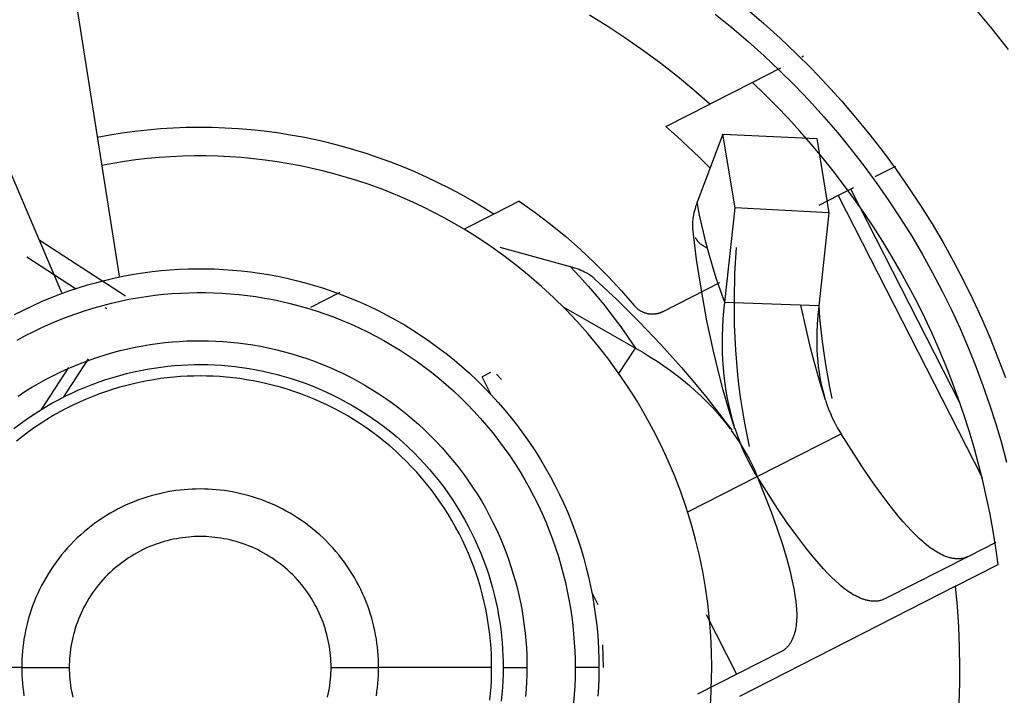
# Model space of a CAD drawing. Header units: millimetres. Extents: x -2637 to -1637, y 678 to 1678.
# Tile 278 of 348: x -2022.48 to -2014.21, y 1390.92 to 1396.6. Entities that reach past the tile are written whole.
import ezdxf

# ---------------------------------------------------------------- set-up
doc = ezdxf.new("R2010")
doc.units = ezdxf.units.MM
doc.layers.add('Make2D$B.SHOW mini', color=7, linetype='Continuous', true_color=0x000000)

msp = doc.modelspace()

# ---------------------------------------------------------------- linework, layer by layer
at = {"layer": 'Make2D$B.SHOW mini', "color": 18, "lineweight": -3, "true_color": 0x000000}
for points in [[(-2022.2082, 1398.0061), (-2021.649, 1394.4457)], [(-2023.5449, 1397.6228), (-2022.1325, 1394.3071)], [(-2016.3705, 1396.6888), (-2016.23, 1396.5689), (-2016.0925, 1396.4454), (-2015.9582, 1396.3184), (-2015.8271, 1396.1879), (-2015.6996, 1396.0542), (-2015.5755, 1395.9174), (-2015.4552, 1395.7775), (-2015.3386, 1395.6348), (-2015.2259, 1395.4894), (-2015.1172, 1395.3414), (-2015.0125, 1395.1911), (-2014.9119, 1395.0386), (-2014.8155, 1394.884), (-2014.7234, 1394.7275), (-2014.6356, 1394.5693), (-2014.552, 1394.4096), (-2014.4728, 1394.2485), (-2014.398, 1394.0863), (-2014.3276, 1393.923), (-2014.2616, 1393.7588), (-2014.1999, 1393.594)], [(-2014.4528, 1396.6935), (-2014.3126, 1396.5243), (-2014.177, 1396.3517)], [(-2016.684, 1395.8917), (-2016.817, 1396.0087), (-2016.954, 1396.1226), (-2017.095, 1396.2333), (-2017.2398, 1396.3405), (-2017.3883, 1396.4441), (-2017.5404, 1396.5439), (-2017.6959, 1396.6398)], [(-2016.6377, 1396.6479), (-2016.4983, 1396.535), (-2016.3616, 1396.4185), (-2016.228, 1396.2984), (-2016.0974, 1396.1749), (-2015.97, 1396.0481), (-2015.8459, 1395.9181), (-2015.7254, 1395.7851), (-2015.6083, 1395.6491), (-2015.495, 1395.5103), (-2015.3854, 1395.369), (-2015.2797, 1395.2251), (-2015.178, 1395.079), (-2015.0802, 1394.9307), (-2014.9865, 1394.7804), (-2014.8969, 1394.6283), (-2014.8115, 1394.4745), (-2014.7303, 1394.3192), (-2014.6533, 1394.1626), (-2014.5806, 1394.0048), (-2014.5121, 1393.8461), (-2014.4479, 1393.6865), (-2014.3879, 1393.5263), (-2014.3322, 1393.3655), (-2014.2807, 1393.2044), (-2014.2334, 1393.0431), (-2014.1903, 1392.8818)], [(-2015.895, 1396.2938), (-2015.9113, 1396.2855)], [(-2016.0891, 1396.1949), (-2016.3258, 1396.0742)], [(-2016.3258, 1396.0742), (-2016.684, 1395.8917)], [(-2014.2602, 1392.0202), (-2014.2799, 1392.1612), (-2014.3026, 1392.3023), (-2014.3284, 1392.4434), (-2014.3573, 1392.5843), (-2014.3892, 1392.7249), (-2014.4243, 1392.8652), (-2014.4624, 1393.005), (-2014.5036, 1393.1442), (-2014.5479, 1393.2828), (-2014.5952, 1393.4207), (-2014.6455, 1393.5576), (-2014.6989, 1393.6936), (-2014.7552, 1393.8286), (-2014.8145, 1393.9624), (-2014.8767, 1394.0949), (-2014.9418, 1394.2261), (-2015.0097, 1394.3559), (-2015.0804, 1394.4841), (-2015.1538, 1394.6107), (-2015.2298, 1394.7356), (-2015.3085, 1394.8588), (-2015.3897, 1394.98), (-2015.4734, 1395.0993), (-2015.5595, 1395.2166), (-2015.648, 1395.3318), (-2015.7387, 1395.4448), (-2015.8315, 1395.5556), (-2015.9265, 1395.6641), (-2016.0235, 1395.7703), (-2016.1225, 1395.8741), (-2016.2233, 1395.9754), (-2016.3258, 1396.0742)], [(-2017.0533, 1395.7036), (-2016.684, 1395.8917)], [(-2018.5001, 1394.9664), (-2018.59, 1395.0231), (-2018.6816, 1395.078), (-2018.7748, 1395.1309), (-2018.8696, 1395.1817), (-2018.966, 1395.2304), (-2019.0637, 1395.277), (-2019.1629, 1395.3214), (-2019.2633, 1395.3635), (-2019.365, 1395.4032), (-2019.4678, 1395.4406), (-2019.5716, 1395.4756), (-2019.6764, 1395.508), (-2019.7821, 1395.538), (-2019.8886, 1395.5654), (-2019.9958, 1395.5903), (-2020.1036, 1395.6125), (-2020.2119, 1395.6321), (-2020.3206, 1395.6491), (-2020.4296, 1395.6635), (-2020.5388, 1395.6752), (-2020.6482, 1395.6842), (-2020.7576, 1395.6906), (-2020.8669, 1395.6943), (-2020.9761, 1395.6954), (-2021.085, 1395.6939), (-2021.1935, 1395.6898), (-2021.3016, 1395.6831), (-2021.4092, 1395.6739), (-2021.5161, 1395.6621), (-2021.6223, 1395.6479), (-2021.7278, 1395.6313), (-2021.8324, 1395.6122)], [(-2016.6827, 1395.3563), (-2016.7726, 1395.4461), (-2016.8644, 1395.534), (-2016.958, 1395.6198), (-2017.0533, 1395.7036)], [(-2016.5737, 1395.6392), (-2016.7903, 1395.0674)], [(-2016.5737, 1395.6392), (-2015.7832, 1395.6022)], [(-2016.4702, 1395.0187), (-2016.5737, 1395.6392)], [(-2015.7832, 1395.6022), (-2015.683, 1394.9789)], [(-2018.7489, 1394.8396), (-2018.8324, 1394.8886), (-2018.9174, 1394.936), (-2019.0037, 1394.9815), (-2019.0913, 1395.0252), (-2019.1802, 1395.0671), (-2019.2703, 1395.107), (-2019.3615, 1395.1449), (-2019.4538, 1395.1809), (-2019.5471, 1395.2147), (-2019.6413, 1395.2465), (-2019.7364, 1395.2761), (-2019.8323, 1395.3035), (-2019.9289, 1395.3288), (-2020.0261, 1395.3518), (-2020.1239, 1395.3725), (-2020.2222, 1395.391), (-2020.3209, 1395.4072), (-2020.4199, 1395.421), (-2020.5191, 1395.4326), (-2020.6186, 1395.4419), (-2020.718, 1395.4488), (-2020.8175, 1395.4534), (-2020.9169, 1395.4557), (-2021.0162, 1395.4557), (-2021.1152, 1395.4535), (-2021.2139, 1395.4489), (-2021.3122, 1395.4422), (-2021.41, 1395.4332), (-2021.5073, 1395.422), (-2021.604, 1395.4086), (-2021.7, 1395.3931), (-2021.7952, 1395.3755)], [(-2015.1229, 1395.3684), (-2015.2968, 1395.2798)], [(-2015.6038, 1395.1234), (-2015.7672, 1395.0402)], [(-2015.476, 1395.1885), (-2015.6038, 1395.1234)], [(-2015.6038, 1395.1234), (-2014.3959, 1392.7527)], [(-2014.5791, 1393.3747), (-2015.4976, 1395.1775)], [(-2018.2848, 1395.0761), (-2018.5001, 1394.9664)], [(-2018.2848, 1395.0761), (-2018.1518, 1394.9816), (-2018.0218, 1394.8825), (-2017.8952, 1394.7788), (-2017.7722, 1394.6708), (-2017.6529, 1394.5586), (-2017.5377, 1394.4424), (-2017.4266, 1394.3225), (-2017.32, 1394.199)], [(-2016.7903, 1395.0674), (-2016.7969, 1395.0485), (-2016.8028, 1395.0301), (-2016.8081, 1395.0122), (-2016.8128, 1394.9948), (-2016.8168, 1394.9778), (-2016.8203, 1394.9614), (-2016.8232, 1394.9454), (-2016.8255, 1394.93), (-2016.8269, 1394.9184), (-2016.828, 1394.907), (-2016.8288, 1394.896), (-2016.8292, 1394.8852), (-2016.8293, 1394.8747), (-2016.829, 1394.8644), (-2016.8287, 1394.8594), (-2016.8284, 1394.8544), (-2016.828, 1394.8494), (-2016.8274, 1394.8445)], [(-2016.5575, 1394.2238), (-2016.5944, 1394.3256), (-2016.6292, 1394.4284), (-2016.6617, 1394.5323), (-2016.6919, 1394.6372), (-2016.7199, 1394.7432), (-2016.7456, 1394.8503), (-2016.7691, 1394.9583), (-2016.7903, 1395.0674)], [(-2018.5001, 1394.9664), (-2018.7489, 1394.8396)], [(-2016.5575, 1394.2238), (-2016.4702, 1395.0187)], [(-2015.683, 1394.9789), (-2016.4702, 1395.0187)], [(-2015.683, 1394.9789), (-2015.7676, 1394.195)], [(-2016.6673, 1391.156), (-2016.6693, 1391.2887), (-2016.6755, 1391.4224), (-2016.686, 1391.5567), (-2016.7007, 1391.6915), (-2016.7199, 1391.8266), (-2016.7435, 1391.9619), (-2016.7715, 1392.097), (-2016.804, 1392.2318), (-2016.841, 1392.366), (-2016.8825, 1392.4995), (-2016.9285, 1392.6319), (-2016.9789, 1392.7632), (-2017.0337, 1392.893), (-2017.0928, 1393.0211), (-2017.1562, 1393.1474), (-2017.2237, 1393.2716), (-2017.2952, 1393.3935), (-2017.3707, 1393.5129), (-2017.45, 1393.6296), (-2017.5329, 1393.7435), (-2017.6193, 1393.8544), (-2017.7091, 1393.9621), (-2017.802, 1394.0665), (-2017.8979, 1394.1675), (-2017.9966, 1394.2649), (-2018.0979, 1394.3586), (-2018.2016, 1394.4486), (-2018.3075, 1394.5347), (-2018.4153, 1394.6169), (-2018.525, 1394.6951), (-2018.6363, 1394.7694), (-2018.7489, 1394.8396)], [(-2016.4748, 1393.1629), (-2016.5241, 1393.3245), (-2016.5702, 1393.4871), (-2016.6131, 1393.6507), (-2016.6528, 1393.8151), (-2016.7077, 1394.0701), (-2016.755, 1394.3268), (-2016.7948, 1394.585), (-2016.8272, 1394.8446)], [(-2021.5959, 1394.2769), (-2022.3199, 1394.747)], [(-2016.8052, 1394.7693), (-2016.8031, 1394.7654), (-2016.801, 1394.7615), (-2016.7987, 1394.7577), (-2016.7964, 1394.754), (-2016.7941, 1394.7504), (-2016.7916, 1394.7468), (-2016.7891, 1394.7433), (-2016.7865, 1394.74), (-2016.7832, 1394.7358), (-2016.7797, 1394.7318), (-2016.7761, 1394.728), (-2016.7724, 1394.7243), (-2016.7705, 1394.7225), (-2016.7686, 1394.7207), (-2016.7667, 1394.719), (-2016.7647, 1394.7173), (-2016.7606, 1394.714), (-2016.7564, 1394.7108), (-2016.752, 1394.7077), (-2016.7476, 1394.7048), (-2016.7429, 1394.702), (-2016.7382, 1394.6993), (-2016.7332, 1394.6967), (-2016.7282, 1394.6942), (-2016.7229, 1394.6919), (-2016.7175, 1394.6896), (-2016.7113, 1394.6872), (-2016.7048, 1394.6849)], [(-2017.8549, 1394.525), (-2018.4448, 1394.6859)], [(-2016.3489, 1393.0118), (-2016.3701, 1393.1104), (-2016.3893, 1393.2098), (-2016.4067, 1393.3101), (-2016.4221, 1393.4112), (-2016.4357, 1393.5132), (-2016.4474, 1393.6159), (-2016.4571, 1393.7195), (-2016.465, 1393.8239), (-2016.471, 1393.9291), (-2016.4751, 1394.0351), (-2016.4772, 1394.1419), (-2016.4775, 1394.2495), (-2016.4724, 1394.4669), (-2016.4596, 1394.6873)], [(-2022.0144, 1394.34), (-2022.4241, 1394.606)], [(-2022.5276, 1394.1224), (-2022.4527, 1394.1606), (-2022.3771, 1394.1968), (-2022.301, 1394.2309), (-2022.2244, 1394.263), (-2022.1474, 1394.2931), (-2022.0701, 1394.3211), (-2021.9926, 1394.3471), (-2021.9148, 1394.371), (-2021.837, 1394.3929), (-2021.7592, 1394.4129), (-2021.6814, 1394.4308), (-2021.6037, 1394.4468), (-2021.5262, 1394.4608), (-2021.4489, 1394.473), (-2021.372, 1394.4832), (-2021.2954, 1394.4916), (-2021.2193, 1394.4983), (-2021.1436, 1394.5031), (-2021.0685, 1394.5062), (-2020.994, 1394.5076), (-2020.9202, 1394.5074), (-2020.8463, 1394.5056), (-2020.7719, 1394.502), (-2020.6969, 1394.4968), (-2020.6214, 1394.4899), (-2020.5455, 1394.4811), (-2020.4692, 1394.4705), (-2020.3926, 1394.4581), (-2020.3157, 1394.4438), (-2020.2387, 1394.4276), (-2020.1614, 1394.4094), (-2020.0842, 1394.3893), (-2020.0069, 1394.3672), (-2019.9297, 1394.3431), (-2019.8527, 1394.317), (-2019.7759, 1394.2889), (-2019.6994, 1394.2587), (-2019.6233, 1394.2265), (-2019.5476, 1394.1923), (-2019.4725, 1394.156), (-2019.398, 1394.1177), (-2019.3242, 1394.0774), (-2019.2512, 1394.0351), (-2019.1791, 1393.9909), (-2019.1078, 1393.9447), (-2019.0376, 1393.8966), (-2018.9685, 1393.8465), (-2018.9005, 1393.7947), (-2018.8338, 1393.741), (-2018.7684, 1393.6856), (-2018.7043, 1393.6285), (-2018.6417, 1393.5697), (-2018.5806, 1393.5093), (-2018.5211, 1393.4474), (-2018.4632, 1393.384), (-2018.407, 1393.3191), (-2018.3525, 1393.253), (-2018.2998, 1393.1855), (-2018.2489, 1393.1168), (-2018.1999, 1393.047), (-2018.1528, 1392.9761), (-2018.1076, 1392.9042), (-2018.0643, 1392.8314), (-2018.0231, 1392.7578), (-2017.9838, 1392.6835), (-2017.9466, 1392.6085), (-2017.9114, 1392.5328), (-2017.8782, 1392.4567), (-2017.8471, 1392.3802), (-2017.818, 1392.3032), (-2017.7909, 1392.2261), (-2017.7659, 1392.1487), (-2017.7429, 1392.0712), (-2017.7219, 1391.9936), (-2017.7028, 1391.916), (-2017.6858, 1391.8386), (-2017.6706, 1391.7613), (-2017.6574, 1391.6842), (-2017.6461, 1391.6074), (-2017.6366, 1391.531), (-2017.6289, 1391.455), (-2017.623, 1391.3794), (-2017.6188, 1391.3044), (-2017.6163, 1391.2299), (-2017.6155, 1391.156)], [(-2017.8549, 1394.525), (-2017.7791, 1394.4437), (-2017.7055, 1394.3612), (-2017.634, 1394.2775), (-2017.5647, 1394.1925), (-2017.4976, 1394.1063), (-2017.4327, 1394.019), (-2017.3699, 1393.9305), (-2017.3093, 1393.8407)], [(-2017.6529, 1394.424), (-2017.6565, 1394.4273), (-2017.6602, 1394.4305), (-2017.6641, 1394.4337), (-2017.668, 1394.4369), (-2017.6761, 1394.4432), (-2017.6847, 1394.4493), (-2017.6937, 1394.4553), (-2017.7031, 1394.4612), (-2017.7129, 1394.467), (-2017.7232, 1394.4727), (-2017.737, 1394.4799), (-2017.7515, 1394.4869), (-2017.7668, 1394.4938), (-2017.7829, 1394.5004), (-2017.7997, 1394.5069), (-2017.8174, 1394.5132), (-2017.8358, 1394.5192), (-2017.8549, 1394.525)], [(-2017.653, 1394.4238), (-2017.462, 1394.245), (-2017.2765, 1394.0611), (-2017.0967, 1393.8719), (-2016.9227, 1393.6776), (-2016.8129, 1393.5488), (-2016.7058, 1393.418), (-2016.6014, 1393.2851), (-2016.4996, 1393.1502)], [(-2017.0757, 1394.149), (-2016.6007, 1394.391)], [(-2022.5042, 1393.9076), (-2022.4345, 1393.9454), (-2022.364, 1393.9813), (-2022.293, 1394.0154), (-2022.2214, 1394.0475), (-2022.1494, 1394.0777), (-2022.077, 1394.1059), (-2022.0043, 1394.1322), (-2021.9314, 1394.1567), (-2021.8583, 1394.1792), (-2021.7851, 1394.1998), (-2021.7119, 1394.2185), (-2021.6387, 1394.2354), (-2021.5657, 1394.2504), (-2021.4928, 1394.2636), (-2021.4202, 1394.275), (-2021.3478, 1394.2847), (-2021.2758, 1394.2926), (-2021.2043, 1394.2988), (-2021.1331, 1394.3034), (-2021.0625, 1394.3063), (-2020.9924, 1394.3077), (-2020.923, 1394.3074), (-2020.8535, 1394.3057), (-2020.7835, 1394.3024), (-2020.713, 1394.2975), (-2020.6421, 1394.2909), (-2020.5707, 1394.2827), (-2020.4989, 1394.2728), (-2020.4269, 1394.2611), (-2020.3546, 1394.2476), (-2020.2821, 1394.2324), (-2020.2095, 1394.2153), (-2020.1369, 1394.1964), (-2020.0642, 1394.1756), (-2019.9916, 1394.1529), (-2019.9192, 1394.1284), (-2019.847, 1394.1019), (-2019.7751, 1394.0736), (-2019.7035, 1394.0433), (-2019.6323, 1394.0111), (-2019.5617, 1393.977), (-2019.4917, 1393.941), (-2019.4223, 1393.9031), (-2019.3536, 1393.8633), (-2019.2858, 1393.8217), (-2019.2188, 1393.7783), (-2019.1528, 1393.733), (-2019.0878, 1393.686), (-2019.0238, 1393.6373), (-2018.9611, 1393.5868), (-2018.8996, 1393.5347), (-2018.8394, 1393.481), (-2018.7805, 1393.4257), (-2018.723, 1393.3689), (-2018.6671, 1393.3107), (-2018.6126, 1393.251), (-2018.5598, 1393.1901), (-2018.5085, 1393.1278), (-2018.459, 1393.0644), (-2018.4111, 1392.9998), (-2018.365, 1392.9341), (-2018.3207, 1392.8675), (-2018.2782, 1392.7999), (-2018.2375, 1392.7315), (-2018.1987, 1392.6623), (-2018.1618, 1392.5923), (-2018.1268, 1392.5218), (-2018.0937, 1392.4507), (-2018.0625, 1392.3791), (-2018.0333, 1392.3071), (-2018.0059, 1392.2348), (-2017.9805, 1392.1622), (-2017.9569, 1392.0894), (-2017.9353, 1392.0165), (-2017.9155, 1391.9436), (-2017.8976, 1391.8707), (-2017.8816, 1391.7979), (-2017.8673, 1391.7252), (-2017.8549, 1391.6527), (-2017.8442, 1391.5805), (-2017.8353, 1391.5086), (-2017.8281, 1391.4371), (-2017.8225, 1391.3661), (-2017.8186, 1391.2955), (-2017.8163, 1391.2255), (-2017.8155, 1391.156)], [(-2019.7945, 1394.3069), (-2020.0399, 1394.1818)], [(-2017.32, 1394.199), (-2017.3174, 1394.196), (-2017.3148, 1394.1931), (-2017.3121, 1394.1902), (-2017.3094, 1394.1873), (-2017.3065, 1394.1844), (-2017.3036, 1394.1817), (-2017.3007, 1394.1789), (-2017.2976, 1394.1762), (-2017.2945, 1394.1735), (-2017.2913, 1394.1709), (-2017.288, 1394.1684), (-2017.2847, 1394.1659), (-2017.2813, 1394.1634), (-2017.2778, 1394.1611), (-2017.2743, 1394.1587), (-2017.2707, 1394.1565), (-2017.267, 1394.1543), (-2017.2633, 1394.1522), (-2017.2596, 1394.1502), (-2017.2558, 1394.1482), (-2017.2519, 1394.1463), (-2017.248, 1394.1445), (-2017.244, 1394.1428), (-2017.24, 1394.1412), (-2017.2359, 1394.1396), (-2017.2318, 1394.1382), (-2017.2277, 1394.1368), (-2017.2235, 1394.1355), (-2017.2193, 1394.1343), (-2017.2151, 1394.1332), (-2017.2108, 1394.1322), (-2017.2066, 1394.1312), (-2017.2023, 1394.1304), (-2017.198, 1394.1297), (-2017.1936, 1394.129), (-2017.1893, 1394.1285), (-2017.185, 1394.128), (-2017.1806, 1394.1277), (-2017.1763, 1394.1274), (-2017.1719, 1394.1273), (-2017.1676, 1394.1272), (-2017.1633, 1394.1272), (-2017.159, 1394.1273), (-2017.1547, 1394.1275), (-2017.1504, 1394.1278), (-2017.1461, 1394.1282), (-2017.1419, 1394.1287), (-2017.1377, 1394.1293), (-2017.1335, 1394.1299), (-2017.1293, 1394.1307), (-2017.1252, 1394.1315), (-2017.1211, 1394.1324), (-2017.1171, 1394.1334), (-2017.1131, 1394.1344), (-2017.1091, 1394.1356), (-2017.1052, 1394.1368), (-2017.1013, 1394.1381), (-2017.0975, 1394.1394), (-2017.0937, 1394.1409), (-2017.09, 1394.1424), (-2017.0863, 1394.1439), (-2017.0827, 1394.1456), (-2017.0792, 1394.1472), (-2017.0757, 1394.149)], [(-2016.4752, 1393.178), (-2016.4925, 1393.236), (-2016.5082, 1393.2952), (-2016.5224, 1393.3555), (-2016.535, 1393.417), (-2016.546, 1393.4794), (-2016.5554, 1393.5429), (-2016.5632, 1393.6074), (-2016.5693, 1393.6729), (-2016.5738, 1393.7394), (-2016.5766, 1393.8067), (-2016.5777, 1393.8747), (-2016.5771, 1393.9435), (-2016.5748, 1394.0129), (-2016.5708, 1394.0828), (-2016.565, 1394.1531), (-2016.5575, 1394.2238)], [(-2015.7676, 1394.195), (-2016.5575, 1394.2238)], [(-2015.7119, 1393.4038), (-2015.7563, 1393.5493), (-2015.7979, 1393.6957), (-2015.8365, 1393.8429), (-2015.8724, 1393.9911), (-2015.9179, 1394.2005)], [(-2021.7531, 1394.1703), (-2021.7657, 1394.1785)], [(-2017.9164, 1394.1863), (-2017.3093, 1393.8407)], [(-2015.7676, 1394.195), (-2015.7739, 1394.1407), (-2015.7787, 1394.0868), (-2015.7823, 1394.0335), (-2015.7845, 1393.9808), (-2015.7855, 1393.9289), (-2015.7852, 1393.8778), (-2015.7836, 1393.8276), (-2015.7809, 1393.7784), (-2015.777, 1393.7303), (-2015.7719, 1393.6832), (-2015.7657, 1393.6372), (-2015.7582, 1393.592), (-2015.7497, 1393.5478), (-2015.7399, 1393.5045), (-2015.729, 1393.4619), (-2015.717, 1393.4202)], [(-2015.6549, 1393.4164), (-2015.6747, 1393.5109), (-2015.6928, 1393.6062), (-2015.7092, 1393.7022), (-2015.7239, 1393.799), (-2015.737, 1393.8966), (-2015.7483, 1393.9948), (-2015.758, 1394.0938), (-2015.7659, 1394.1935)], [(-2022.4981, 1393.4362), (-2022.44, 1393.4741), (-2022.3812, 1393.5105), (-2022.3217, 1393.5452), (-2022.2615, 1393.5783), (-2022.2008, 1393.6098), (-2022.1396, 1393.6396), (-2022.0779, 1393.6678), (-2022.0158, 1393.6944), (-2021.9534, 1393.7192), (-2021.8908, 1393.7425), (-2021.828, 1393.7641), (-2021.765, 1393.784), (-2021.7019, 1393.8023), (-2021.6389, 1393.819), (-2021.5759, 1393.8341), (-2021.513, 1393.8476), (-2021.4502, 1393.8596), (-2021.3876, 1393.87), (-2021.3253, 1393.879), (-2021.2633, 1393.8864), (-2021.2017, 1393.8924), (-2021.1404, 1393.8969), (-2021.0796, 1393.9001), (-2021.0193, 1393.9019), (-2020.9589, 1393.9024), (-2020.898, 1393.9015), (-2020.8366, 1393.8993), (-2020.7748, 1393.8957), (-2020.7125, 1393.8906), (-2020.6499, 1393.884), (-2020.587, 1393.876), (-2020.5238, 1393.8664), (-2020.4605, 1393.8552), (-2020.3969, 1393.8425), (-2020.3333, 1393.8282), (-2020.2696, 1393.8123), (-2020.2059, 1393.7948), (-2020.1423, 1393.7756), (-2020.0788, 1393.7547), (-2020.0155, 1393.7322), (-2019.9525, 1393.7081), (-2019.8898, 1393.6822), (-2019.8275, 1393.6547), (-2019.7656, 1393.6256), (-2019.7042, 1393.5948), (-2019.6435, 1393.5623), (-2019.5833, 1393.5282), (-2019.5239, 1393.4925), (-2019.4652, 1393.4553), (-2019.4074, 1393.4164), (-2019.3504, 1393.376), (-2019.2944, 1393.3342), (-2019.2395, 1393.2908), (-2019.1856, 1393.246), (-2019.1328, 1393.1999), (-2019.0812, 1393.1524), (-2019.0308, 1393.1035), (-2018.9817, 1393.0535), (-2018.934, 1393.0022), (-2018.8876, 1392.9498), (-2018.8426, 1392.8963), (-2018.799, 1392.8417), (-2018.757, 1392.7862), (-2018.7164, 1392.7297), (-2018.6774, 1392.6724), (-2018.64, 1392.6143), (-2018.6041, 1392.5554), (-2018.5699, 1392.4959), (-2018.5373, 1392.4358), (-2018.5063, 1392.3751), (-2018.4769, 1392.314), (-2018.4492, 1392.2524), (-2018.4232, 1392.1905), (-2018.3987, 1392.1283), (-2018.376, 1392.0659), (-2018.3548, 1392.0033), (-2018.3353, 1391.9407), (-2018.3174, 1391.8779), (-2018.3012, 1391.8152), (-2018.2864, 1391.7526), (-2018.2733, 1391.69), (-2018.2617, 1391.6277), (-2018.2516, 1391.5656), (-2018.243, 1391.5037), (-2018.2358, 1391.4422), (-2018.2301, 1391.381), (-2018.2258, 1391.3203), (-2018.2228, 1391.26)], [(-2017.4481, 1393.627), (-2017.3093, 1393.8407)], [(-2017.3093, 1393.8407), (-2017.2472, 1393.805), (-2017.1865, 1393.768), (-2017.1272, 1393.7299), (-2017.0695, 1393.6908), (-2017.0134, 1393.6507), (-2016.959, 1393.6097), (-2016.9063, 1393.5679), (-2016.8554, 1393.5254), (-2016.8063, 1393.4823), (-2016.7591, 1393.4385), (-2016.7137, 1393.394), (-2016.6701, 1393.3489), (-2016.6283, 1393.3031), (-2016.5882, 1393.2567), (-2016.5499, 1393.2095), (-2016.5133, 1393.1617)], [(-2022.5326, 1393.1645), (-2022.4815, 1393.2033), (-2022.4295, 1393.2408), (-2022.3767, 1393.2768), (-2022.3232, 1393.3114), (-2022.2689, 1393.3446), (-2022.2141, 1393.3763), (-2022.1587, 1393.4065), (-2022.1027, 1393.4353), (-2022.0463, 1393.4625), (-2021.9895, 1393.4883), (-2021.9324, 1393.5125), (-2021.8749, 1393.5352), (-2021.8173, 1393.5564), (-2021.7594, 1393.5761), (-2021.7015, 1393.5943), (-2021.6435, 1393.611), (-2021.5855, 1393.6263), (-2021.5275, 1393.64), (-2021.4696, 1393.6524), (-2021.4119, 1393.6633), (-2021.3544, 1393.6728), (-2021.297, 1393.681), (-2021.24, 1393.6878), (-2021.1833, 1393.6933), (-2021.1269, 1393.6974), (-2021.071, 1393.7003), (-2021.0155, 1393.702), (-2020.9595, 1393.7024), (-2020.903, 1393.7016), (-2020.8461, 1393.6996), (-2020.7888, 1393.6962), (-2020.7311, 1393.6915), (-2020.673, 1393.6854), (-2020.6147, 1393.6779), (-2020.5561, 1393.669), (-2020.4974, 1393.6587), (-2020.4385, 1393.6469), (-2020.3794, 1393.6337), (-2020.3204, 1393.6189), (-2020.2613, 1393.6026), (-2020.2024, 1393.5848), (-2020.1435, 1393.5655), (-2020.0848, 1393.5447), (-2020.0264, 1393.5223), (-2019.9683, 1393.4983), (-2019.9105, 1393.4728), (-2019.8531, 1393.4458), (-2019.7962, 1393.4172), (-2019.7398, 1393.3871), (-2019.6841, 1393.3555), (-2019.629, 1393.3224), (-2019.5746, 1393.2878), (-2019.521, 1393.2518), (-2019.4682, 1393.2144), (-2019.4162, 1393.1756), (-2019.3653, 1393.1354), (-2019.3153, 1393.0939), (-2019.2664, 1393.0511), (-2019.2185, 1393.007), (-2019.1718, 1392.9617), (-2019.1263, 1392.9153), (-2019.082, 1392.8678), (-2019.039, 1392.8192), (-2018.9973, 1392.7695), (-2018.9569, 1392.719), (-2018.9179, 1392.6675), (-2018.8803, 1392.6151), (-2018.8442, 1392.562), (-2018.8094, 1392.5081), (-2018.7762, 1392.4535), (-2018.7444, 1392.3983), (-2018.7142, 1392.3426), (-2018.6855, 1392.2864), (-2018.6582, 1392.2297), (-2018.6326, 1392.1726), (-2018.6084, 1392.1152), (-2018.5858, 1392.0575), (-2018.5647, 1391.9997), (-2018.5451, 1391.9416), (-2018.527, 1391.8835), (-2018.5104, 1391.8254), (-2018.4953, 1391.7672), (-2018.4816, 1391.7091), (-2018.4694, 1391.6512), (-2018.4587, 1391.5933), (-2018.4493, 1391.5357), (-2018.4413, 1391.4784), (-2018.4347, 1391.4214), (-2018.4294, 1391.3646), (-2018.4254, 1391.3083), (-2018.4227, 1391.2524)], [(-2022.113, 1393.4311), (-2021.9065, 1393.7491)], [(-2022.0736, 1393.6767), (-2022.3025, 1393.3243)], [(-2018.5264, 1393.6343), (-2018.5976, 1393.598)], [(-2018.4778, 1393.6224), (-2018.4342, 1393.5771)], [(-2018.5173, 1391.156), (-2018.5179, 1391.2104), (-2018.5197, 1391.2652), (-2018.5228, 1391.3205), (-2018.5272, 1391.3762), (-2018.5329, 1391.4322), (-2018.5399, 1391.4885), (-2018.5483, 1391.545), (-2018.5582, 1391.6018), (-2018.5694, 1391.6588), (-2018.5821, 1391.7159), (-2018.5962, 1391.773), (-2018.6118, 1391.8302), (-2018.6289, 1391.8873), (-2018.6475, 1391.9443), (-2018.6677, 1392.0012), (-2018.6893, 1392.0578), (-2018.7124, 1392.1143), (-2018.7371, 1392.1703), (-2018.7633, 1392.226), (-2018.791, 1392.2813), (-2018.8202, 1392.336), (-2018.8508, 1392.3902), (-2018.883, 1392.4438), (-2018.9166, 1392.4967), (-2018.9517, 1392.5488), (-2018.9881, 1392.6002), (-2019.026, 1392.6507), (-2019.0652, 1392.7002), (-2019.1057, 1392.7489), (-2019.1475, 1392.7965), (-2019.1906, 1392.843), (-2019.2349, 1392.8884), (-2019.2803, 1392.9327), (-2019.3268, 1392.9757), (-2019.3744, 1393.0176), (-2019.423, 1393.0581), (-2019.4726, 1393.0973), (-2019.5231, 1393.1351), (-2019.5745, 1393.1716), (-2019.6266, 1393.2067), (-2019.6795, 1393.2403), (-2019.7331, 1393.2724), (-2019.7872, 1393.3031), (-2019.842, 1393.3323), (-2019.8972, 1393.36), (-2019.9529, 1393.3862), (-2020.009, 1393.4108), (-2020.0654, 1393.434), (-2020.1221, 1393.4556), (-2020.179, 1393.4757), (-2020.236, 1393.4943), (-2020.2931, 1393.5114), (-2020.3503, 1393.5271), (-2020.4074, 1393.5412), (-2020.4645, 1393.5539), (-2020.5215, 1393.5651), (-2020.5782, 1393.5749), (-2020.6348, 1393.5834), (-2020.6911, 1393.5904), (-2020.7471, 1393.5961), (-2020.8028, 1393.6005), (-2020.858, 1393.6036), (-2020.9129, 1393.6054), (-2020.9673, 1393.606), (-2021.0216, 1393.6054), (-2021.0765, 1393.6036), (-2021.1318, 1393.6005), (-2021.1874, 1393.5961), (-2021.2434, 1393.5904), (-2021.2997, 1393.5834), (-2021.3563, 1393.5749), (-2021.4131, 1393.5651), (-2021.47, 1393.5539), (-2021.5271, 1393.5412), (-2021.5842, 1393.5271), (-2021.6414, 1393.5114), (-2021.6985, 1393.4943), (-2021.7555, 1393.4757), (-2021.8124, 1393.4556), (-2021.8691, 1393.434), (-2021.9255, 1393.4108), (-2021.9816, 1393.3862), (-2022.0373, 1393.36), (-2022.0925, 1393.3323), (-2022.1473, 1393.3031), (-2022.2015, 1393.2724), (-2022.255, 1393.2403), (-2022.3079, 1393.2067), (-2022.3601, 1393.1716), (-2022.4114, 1393.1351), (-2022.4619, 1393.0973), (-2022.5115, 1393.0581)], [(-2018.5206, 1393.4469), (-2018.5976, 1393.598)], [(-2015.7119, 1393.4039), (-2015.6989, 1393.3652), (-2015.6849, 1393.3272), (-2015.6699, 1393.2901), (-2015.654, 1393.2539), (-2015.637, 1393.2187), (-2015.619, 1393.1845), (-2015.6097, 1393.1678), (-2015.6001, 1393.1514), (-2015.5903, 1393.1352), (-2015.5803, 1393.1194)], [(-2016.503, 1393.1478), (-2016.4698, 1393.1009), (-2016.4382, 1393.0534), (-2016.4083, 1393.0054), (-2016.3801, 1392.957), (-2016.3536, 1392.9082), (-2016.329, 1392.8591), (-2016.3062, 1392.8098), (-2016.2853, 1392.7602)], [(-2016.2853, 1392.7602), (-2016.3129, 1392.806), (-2016.3393, 1392.8532), (-2016.3645, 1392.9018), (-2016.3884, 1392.9518), (-2016.4111, 1393.003), (-2016.4324, 1393.0556), (-2016.4523, 1393.1093), (-2016.4708, 1393.1642)], [(-2016.2853, 1392.7602), (-2015.5803, 1393.1194)], [(-2014.5096, 1392.0894), (-2014.5155, 1392.0866), (-2014.5214, 1392.0839), (-2014.5274, 1392.0815), (-2014.5334, 1392.0793), (-2014.5395, 1392.0772), (-2014.5456, 1392.0754), (-2014.5517, 1392.0738), (-2014.5579, 1392.0724), (-2014.5641, 1392.0712), (-2014.5704, 1392.0702), (-2014.5767, 1392.0694), (-2014.5831, 1392.0688), (-2014.5894, 1392.0684), (-2014.5959, 1392.0682), (-2014.6023, 1392.0682), (-2014.6088, 1392.0684), (-2014.6153, 1392.0687), (-2014.6219, 1392.0693), (-2014.6285, 1392.07), (-2014.6351, 1392.0709), (-2014.6418, 1392.0719), (-2014.6484, 1392.0732), (-2014.6551, 1392.0746), (-2014.6619, 1392.0762), (-2014.6687, 1392.0779), (-2014.6754, 1392.0799), (-2014.6823, 1392.082), (-2014.6891, 1392.0842), (-2014.696, 1392.0866), (-2014.7029, 1392.0892), (-2014.7098, 1392.0919), (-2014.7167, 1392.0948), (-2014.7306, 1392.101), (-2014.7446, 1392.1079), (-2014.7588, 1392.1153), (-2014.773, 1392.1234), (-2014.7873, 1392.1321), (-2014.8018, 1392.1415), (-2014.8164, 1392.1514), (-2014.8312, 1392.1621), (-2014.8461, 1392.1733), (-2014.8612, 1392.1853), (-2014.8764, 1392.1978), (-2014.8919, 1392.2111), (-2014.9234, 1392.2396), (-2014.9558, 1392.2708), (-2014.989, 1392.3047), (-2015.0232, 1392.3414), (-2015.0582, 1392.3806), (-2015.0941, 1392.4225), (-2015.1681, 1392.514), (-2015.2449, 1392.6154), (-2015.3242, 1392.7263), (-2015.4063, 1392.8472), (-2015.5803, 1393.1194)], [(-2016.8693, 1392.4626), (-2016.2853, 1392.7602)], [(-2016.2853, 1392.7602), (-2016.1691, 1392.4642), (-2016.12, 1392.3278), (-2016.077, 1392.1985), (-2016.0401, 1392.0761), (-2016.0095, 1391.9613), (-2015.9966, 1391.907), (-2015.9853, 1391.8549), (-2015.9757, 1391.8051), (-2015.9678, 1391.7578), (-2015.9616, 1391.713), (-2015.9571, 1391.6706), (-2015.9555, 1391.6503), (-2015.9544, 1391.6306), (-2015.9536, 1391.6114), (-2015.9533, 1391.5927), (-2015.9535, 1391.5745), (-2015.9541, 1391.5568), (-2015.9551, 1391.5396), (-2015.9566, 1391.5229), (-2015.9585, 1391.5066), (-2015.9609, 1391.4907), (-2015.9637, 1391.4753), (-2015.967, 1391.4602), (-2015.9688, 1391.4528), (-2015.9707, 1391.4456), (-2015.9727, 1391.4384), (-2015.9748, 1391.4313), (-2015.9771, 1391.4243), (-2015.9795, 1391.4175), (-2015.982, 1391.4107), (-2015.9846, 1391.4041), (-2015.9874, 1391.3976), (-2015.9903, 1391.3912), (-2015.9933, 1391.3849), (-2015.9964, 1391.3787), (-2015.9997, 1391.3727), (-2016.003, 1391.3668), (-2016.0066, 1391.361), (-2016.0102, 1391.3554), (-2016.014, 1391.3499), (-2016.018, 1391.3445), (-2016.022, 1391.3393), (-2016.0262, 1391.3342), (-2016.0306, 1391.3292), (-2016.0351, 1391.3244), (-2016.0397, 1391.3198), (-2016.0445, 1391.3153), (-2016.0494, 1391.311), (-2016.0545, 1391.3068), (-2016.0598, 1391.3028), (-2016.0651, 1391.2989), (-2016.0707, 1391.2952), (-2016.0764, 1391.2917), (-2016.0822, 1391.2883), (-2016.0882, 1391.2851)], [(-2015.2077, 1391.7338), (-2015.2138, 1391.7308), (-2015.22, 1391.728), (-2015.2262, 1391.7255), (-2015.2324, 1391.7232), (-2015.2387, 1391.7211), (-2015.2451, 1391.7192), (-2015.2514, 1391.7176), (-2015.2579, 1391.7161), (-2015.2643, 1391.7149), (-2015.2708, 1391.7139), (-2015.2773, 1391.7131), (-2015.2839, 1391.7125), (-2015.2905, 1391.7121), (-2015.2971, 1391.7118), (-2015.3038, 1391.7118), (-2015.3105, 1391.712), (-2015.3172, 1391.7123), (-2015.324, 1391.7129), (-2015.3308, 1391.7136), (-2015.3376, 1391.7145), (-2015.3444, 1391.7156), (-2015.3512, 1391.7169), (-2015.3581, 1391.7183), (-2015.365, 1391.72), (-2015.3719, 1391.7217), (-2015.3789, 1391.7237), (-2015.3858, 1391.7258), (-2015.3928, 1391.7281), (-2015.3998, 1391.7305), (-2015.4068, 1391.7331), (-2015.4138, 1391.7358), (-2015.4208, 1391.7387), (-2015.4349, 1391.7449), (-2015.449, 1391.7517), (-2015.4633, 1391.7591), (-2015.4776, 1391.7671), (-2015.492, 1391.7758), (-2015.5065, 1391.785), (-2015.5211, 1391.7949), (-2015.5359, 1391.8055), (-2015.5508, 1391.8167), (-2015.5659, 1391.8286), (-2015.5812, 1391.8411), (-2015.5967, 1391.8543), (-2015.6283, 1391.8829), (-2015.6609, 1391.9142), (-2015.6945, 1391.9484), (-2015.7291, 1391.9854), (-2015.7646, 1392.0252), (-2015.801, 1392.0675), (-2015.8759, 1392.1598), (-2015.9532, 1392.2616), (-2016.0325, 1392.3724), (-2016.114, 1392.4922), (-2016.2853, 1392.7602)], [(-2019.4673, 1391.156), (-2019.4676, 1391.1893), (-2019.4688, 1391.2229), (-2019.4706, 1391.2567), (-2019.4733, 1391.2908), (-2019.4768, 1391.3251), (-2019.4811, 1391.3596), (-2019.4863, 1391.3942), (-2019.4923, 1391.429), (-2019.4992, 1391.4638), (-2019.507, 1391.4988), (-2019.5156, 1391.5338), (-2019.5252, 1391.5688), (-2019.5356, 1391.6037), (-2019.547, 1391.6386), (-2019.5593, 1391.6735), (-2019.5726, 1391.7082), (-2019.5868, 1391.7427), (-2019.6019, 1391.777), (-2019.6179, 1391.8111), (-2019.6348, 1391.845), (-2019.6527, 1391.8785), (-2019.6715, 1391.9117), (-2019.6912, 1391.9444), (-2019.7118, 1391.9768), (-2019.7332, 1392.0088), (-2019.7556, 1392.0402), (-2019.7787, 1392.0711), (-2019.8027, 1392.1015), (-2019.8275, 1392.1312), (-2019.8531, 1392.1604), (-2019.8795, 1392.1889), (-2019.9066, 1392.2167), (-2019.9344, 1392.2438), (-2019.9629, 1392.2701), (-2019.9921, 1392.2957), (-2020.0218, 1392.3205), (-2020.0522, 1392.3445), (-2020.0831, 1392.3677), (-2020.1145, 1392.39), (-2020.1465, 1392.4115), (-2020.1788, 1392.4321), (-2020.2116, 1392.4518), (-2020.2448, 1392.4706), (-2020.2783, 1392.4884), (-2020.3122, 1392.5054), (-2020.3463, 1392.5214), (-2020.3806, 1392.5365), (-2020.4151, 1392.5507), (-2020.4498, 1392.5639), (-2020.4846, 1392.5763), (-2020.5196, 1392.5876), (-2020.5545, 1392.5981), (-2020.5895, 1392.6077), (-2020.6245, 1392.6163), (-2020.6595, 1392.6241), (-2020.6943, 1392.631), (-2020.7291, 1392.637), (-2020.7637, 1392.6421), (-2020.7982, 1392.6465), (-2020.8325, 1392.6499), (-2020.8666, 1392.6526), (-2020.9004, 1392.6545), (-2020.934, 1392.6556), (-2020.9673, 1392.656), (-2021.0006, 1392.6556), (-2021.0341, 1392.6545), (-2021.068, 1392.6526), (-2021.102, 1392.6499), (-2021.1363, 1392.6465), (-2021.1708, 1392.6421), (-2021.2054, 1392.637), (-2021.2402, 1392.631), (-2021.2751, 1392.6241), (-2021.31, 1392.6163), (-2021.345, 1392.6077), (-2021.38, 1392.5981), (-2021.415, 1392.5876), (-2021.4499, 1392.5763), (-2021.4847, 1392.5639), (-2021.5194, 1392.5507), (-2021.5539, 1392.5365), (-2021.5883, 1392.5214), (-2021.6224, 1392.5054), (-2021.6562, 1392.4884), (-2021.6897, 1392.4706), (-2021.7229, 1392.4518), (-2021.7557, 1392.4321), (-2021.7881, 1392.4115), (-2021.82, 1392.39), (-2021.8514, 1392.3677), (-2021.8824, 1392.3445), (-2021.9127, 1392.3205), (-2021.9425, 1392.2957), (-2021.9716, 1392.2701), (-2022.0001, 1392.2438), (-2022.0279, 1392.2167), (-2022.055, 1392.1889), (-2022.0814, 1392.1604), (-2022.107, 1392.1312), (-2022.1318, 1392.1015), (-2022.1558, 1392.0711), (-2022.179, 1392.0402), (-2022.2013, 1392.0088), (-2022.2228, 1391.9768), (-2022.2433, 1391.9444), (-2022.263, 1391.9117), (-2022.2818, 1391.8785), (-2022.2997, 1391.845), (-2022.3166, 1391.8111), (-2022.3327, 1391.777), (-2022.3478, 1391.7427), (-2022.3619, 1391.7082), (-2022.3752, 1391.6735), (-2022.3875, 1391.6386), (-2022.3989, 1391.6037), (-2022.4094, 1391.5688), (-2022.4189, 1391.5338), (-2022.4276, 1391.4988), (-2022.4353, 1391.4638), (-2022.4422, 1391.429), (-2022.4482, 1391.3942), (-2022.4534, 1391.3596), (-2022.4577, 1391.3251), (-2022.4612, 1391.2908), (-2022.4639, 1391.2567), (-2022.4658, 1391.2229), (-2022.4669, 1391.1893), (-2022.4673, 1391.156)], [(-2019.8673, 1391.156), (-2019.8675, 1391.1804), (-2019.8684, 1391.2051), (-2019.8697, 1391.2299), (-2019.8717, 1391.2549), (-2019.8743, 1391.28), (-2019.8774, 1391.3053), (-2019.8812, 1391.3307), (-2019.8856, 1391.3562), (-2019.8907, 1391.3817), (-2019.8964, 1391.4074), (-2019.9027, 1391.433), (-2019.9097, 1391.4587), (-2019.9174, 1391.4843), (-2019.9258, 1391.5099), (-2019.9348, 1391.5355), (-2019.9445, 1391.5609), (-2019.9549, 1391.5862), (-2019.966, 1391.6114), (-2019.9777, 1391.6364), (-2019.9902, 1391.6612), (-2020.0033, 1391.6858), (-2020.017, 1391.7101), (-2020.0315, 1391.7342), (-2020.0466, 1391.7579), (-2020.0623, 1391.7814), (-2020.0787, 1391.8044), (-2020.0957, 1391.8271), (-2020.1133, 1391.8493), (-2020.1315, 1391.8712), (-2020.1502, 1391.8925), (-2020.1696, 1391.9134), (-2020.1894, 1391.9338), (-2020.2098, 1391.9537), (-2020.2307, 1391.973), (-2020.2521, 1391.9918), (-2020.2739, 1392.01), (-2020.2962, 1392.0276), (-2020.3189, 1392.0446), (-2020.3419, 1392.061), (-2020.3653, 1392.0767), (-2020.3891, 1392.0918), (-2020.4131, 1392.1062), (-2020.4375, 1392.12), (-2020.462, 1392.1331), (-2020.4868, 1392.1456), (-2020.5119, 1392.1573), (-2020.537, 1392.1684), (-2020.5624, 1392.1788), (-2020.5878, 1392.1885), (-2020.6133, 1392.1975), (-2020.6389, 1392.2059), (-2020.6646, 1392.2136), (-2020.6903, 1392.2206), (-2020.7159, 1392.2269), (-2020.7415, 1392.2326), (-2020.7671, 1392.2376), (-2020.7926, 1392.2421), (-2020.818, 1392.2458), (-2020.8433, 1392.249), (-2020.8684, 1392.2516), (-2020.8934, 1392.2535), (-2020.9182, 1392.2549), (-2020.9428, 1392.2557), (-2020.9673, 1392.256), (-2020.9917, 1392.2557), (-2021.0163, 1392.2549), (-2021.0411, 1392.2535), (-2021.0661, 1392.2516), (-2021.0912, 1392.249), (-2021.1165, 1392.2458), (-2021.1419, 1392.2421), (-2021.1674, 1392.2376), (-2021.193, 1392.2326), (-2021.2186, 1392.2269), (-2021.2443, 1392.2206), (-2021.2699, 1392.2136), (-2021.2956, 1392.2059), (-2021.3212, 1392.1975), (-2021.3467, 1392.1885), (-2021.3722, 1392.1788), (-2021.3975, 1392.1684), (-2021.4227, 1392.1573), (-2021.4477, 1392.1456), (-2021.4725, 1392.1331), (-2021.4971, 1392.12), (-2021.5214, 1392.1062), (-2021.5455, 1392.0918), (-2021.5692, 1392.0767), (-2021.5926, 1392.061), (-2021.6157, 1392.0446), (-2021.6383, 1392.0276), (-2021.6606, 1392.01), (-2021.6824, 1391.9918), (-2021.7038, 1391.973), (-2021.7247, 1391.9537), (-2021.7451, 1391.9338), (-2021.765, 1391.9134), (-2021.7843, 1391.8925), (-2021.8031, 1391.8712), (-2021.8213, 1391.8493), (-2021.8389, 1391.8271), (-2021.8558, 1391.8044), (-2021.8722, 1391.7814), (-2021.888, 1391.7579), (-2021.9031, 1391.7342), (-2021.9175, 1391.7101), (-2021.9313, 1391.6858), (-2021.9444, 1391.6612), (-2021.9568, 1391.6364), (-2021.9686, 1391.6114), (-2021.9796, 1391.5862), (-2021.99, 1391.5609), (-2021.9997, 1391.5355), (-2022.0088, 1391.5099), (-2022.0171, 1391.4843), (-2022.0248, 1391.4587), (-2022.0318, 1391.433), (-2022.0382, 1391.4074), (-2022.0439, 1391.3817), (-2022.0489, 1391.3562), (-2022.0533, 1391.3307), (-2022.0571, 1391.3053), (-2022.0603, 1391.28), (-2022.0628, 1391.2549), (-2022.0648, 1391.2299), (-2022.0662, 1391.2051), (-2022.067, 1391.1804), (-2022.0673, 1391.156)], [(-2014.2807, 1392.2061), (-2014.5096, 1392.0894)], [(-2014.5096, 1392.0894), (-2015.2077, 1391.7338)], [(-2014.6184, 1391.8377), (-2014.2602, 1392.0202)], [(-2014.6184, 1391.8377), (-2016.4344, 1390.9123)], [(-2014.5819, 1391.156), (-2014.5842, 1391.3267), (-2014.591, 1391.4973), (-2014.6024, 1391.6677), (-2014.6184, 1391.8377)], [(-2017.6218, 1391.6828), (-2017.6758, 1391.7888)], [(-2016.4571, 1391.0972), (-2016.7121, 1391.5977)], [(-2017.5859, 1391.3454), (-2017.5819, 1391.2504), (-2017.5806, 1391.156)], [(-2018.4227, 1391.2524), (-2018.4213, 1391.2042), (-2018.4208, 1391.156)], [(-2018.2228, 1391.26), (-2018.2214, 1391.208), (-2018.2209, 1391.156)], [(-2016.0882, 1391.2851), (-2016.7863, 1390.9295)], [(-2022.4673, 1391.156), (-2023.4173, 1391.156)], [(-2022.4673, 1391.156), (-2022.0673, 1391.156)], [(-2022.4673, 1391.156), (-2022.4669, 1391.1227), (-2022.4658, 1391.0891), (-2022.4639, 1391.0553), (-2022.4612, 1391.0212), (-2022.4577, 1390.9869), (-2022.4534, 1390.9525), (-2022.4482, 1390.9178)], [(-2022.0673, 1391.156), (-2022.067, 1391.1316), (-2022.0662, 1391.107), (-2022.0648, 1391.0822), (-2022.0628, 1391.0572), (-2022.0603, 1391.032), (-2022.0571, 1391.0067), (-2022.0533, 1390.9813), (-2022.0489, 1390.9559), (-2022.0439, 1390.9303), (-2022.0382, 1390.9047)], [(-2019.8964, 1390.9047), (-2019.8907, 1390.9303), (-2019.8856, 1390.9559), (-2019.8812, 1390.9813), (-2019.8774, 1391.0067), (-2019.8743, 1391.032), (-2019.8717, 1391.0572), (-2019.8697, 1391.0822), (-2019.8684, 1391.107), (-2019.8675, 1391.1316), (-2019.8673, 1391.156)], [(-2019.8673, 1391.156), (-2019.4673, 1391.156)], [(-2019.4863, 1390.9178), (-2019.4811, 1390.9525), (-2019.4768, 1390.9869), (-2019.4733, 1391.0212), (-2019.4706, 1391.0553), (-2019.4688, 1391.0891), (-2019.4676, 1391.1227), (-2019.4673, 1391.156)], [(-2018.5173, 1391.156), (-2019.4673, 1391.156)], [(-2018.5329, 1390.8799), (-2018.5272, 1390.9359), (-2018.5228, 1390.9915), (-2018.5197, 1391.0468), (-2018.5179, 1391.1016), (-2018.5173, 1391.156)], [(-2018.4208, 1391.156), (-2018.4215, 1391.1), (-2018.4233, 1391.0436), (-2018.4265, 1390.9867), (-2018.4309, 1390.9295), (-2018.4367, 1390.8719)], [(-2018.4208, 1391.156), (-2018.2209, 1391.156)], [(-2018.2209, 1391.156), (-2018.2215, 1391.0956), (-2018.2235, 1391.0348), (-2018.2269, 1390.9734), (-2018.2318, 1390.9117)], [(-2017.8155, 1391.156), (-2017.8168, 1391.0675)], [(-2017.6155, 1391.156), (-2017.8155, 1391.156)], [(-2017.6155, 1391.156), (-2017.6169, 1391.0618)], [(-2016.6833, 1390.7855), (-2016.6763, 1390.878), (-2016.6713, 1390.9706), (-2016.6683, 1391.0633), (-2016.6673, 1391.156)], [(-2014.6502, 1390.2244), (-2014.6342, 1390.3401), (-2014.6203, 1390.4561), (-2014.6086, 1390.5724), (-2014.599, 1390.6889), (-2014.5915, 1390.8056), (-2014.5861, 1390.9224), (-2014.5829, 1391.0392), (-2014.5819, 1391.156)], [(-2017.8168, 1391.0675), (-2017.8195, 1390.998), (-2017.8238, 1390.9281), (-2017.8297, 1390.8577)], [(-2017.6169, 1391.0618), (-2017.6197, 1390.988), (-2017.6243, 1390.9136)]]:
    msp.add_lwpolyline(points, dxfattribs=at)

doc.saveas('drawing.dxf')
